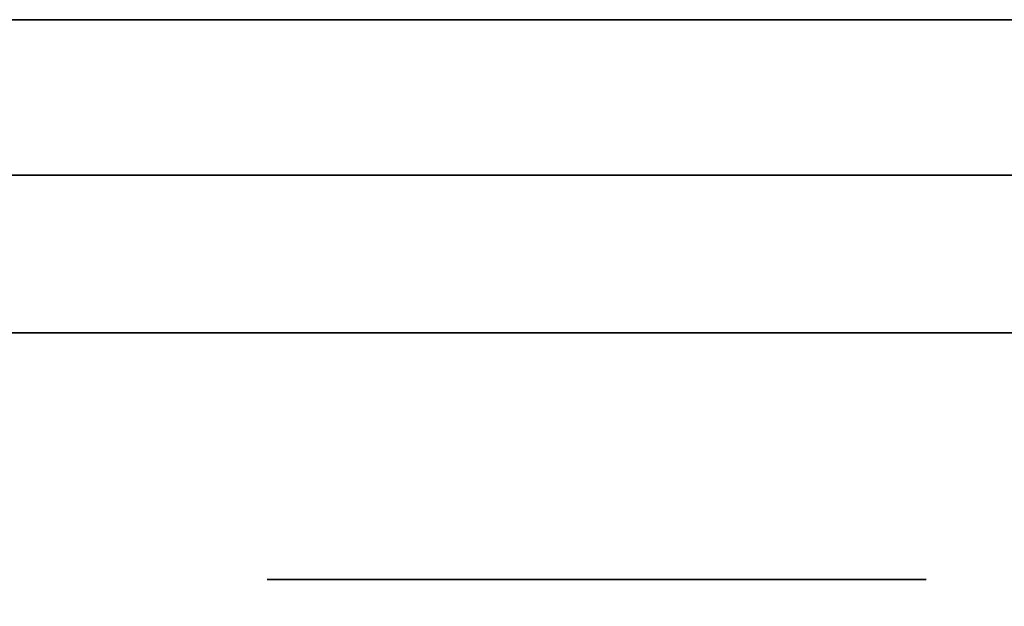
# Model space of a CAD drawing. Extents: x 413.3 to 457.5, y 5047.8 to 5050.
# Tile 597 of 656: x 447.2821 to 447.3221, y 5049.9044 to 5049.9282. Entities that reach past the tile are written whole.
import ezdxf

# ---------------------------------------------------------------- set-up
doc = ezdxf.new("R2010")
doc.units = 0
doc.header["$LTSCALE"] = 150
doc.header["$MEASUREMENT"] = 0
doc.layers.add('3DFACE_BOLT', color=7, linetype='CONTINUOUS')
doc.layers.add('3DFACE_SHAPE', color=7, linetype='CONTINUOUS')

msp = doc.modelspace()

# ---------------------------------------------------------------- linework, layer by layer
at = {"layer": '3DFACE_BOLT', "color": 1}
for points, invisible_edges in [([(447.297931, 5049.915459, -0.137472), (447.297539, 5049.915459, -0.135), (447.297931, 5049.965459, -0.137472)], 14), ([(447.297931, 5049.965459, -0.137472), (447.297539, 5049.915459, -0.135), (447.297539, 5049.965459, -0.135)], 3), ([(447.297539, 5049.915459, -0.135), (447.297931, 5049.915459, -0.132528), (447.297539, 5049.965459, -0.135)], 14), ([(447.297539, 5049.965459, -0.135), (447.297931, 5049.915459, -0.132528), (447.297931, 5049.965459, -0.132528)], 3), ([(447.297931, 5049.915459, -0.067472), (447.297539, 5049.915459, -0.065), (447.297931, 5049.965459, -0.067472)], 14), ([(447.297931, 5049.965459, -0.067472), (447.297539, 5049.915459, -0.065), (447.297539, 5049.965459, -0.065)], 3), ([(447.297539, 5049.915459, -0.065), (447.297931, 5049.915459, -0.062528), (447.297539, 5049.965459, -0.065)], 14), ([(447.297539, 5049.965459, -0.065), (447.297931, 5049.915459, -0.062528), (447.297931, 5049.965459, -0.062528)], 3), ([(447.299067, 5049.915459, -0.139702), (447.297931, 5049.915459, -0.137472), (447.299067, 5049.965459, -0.139702)], 14), ([(447.299067, 5049.965459, -0.139702), (447.297931, 5049.915459, -0.137472), (447.297931, 5049.965459, -0.137472)], 3), ([(447.297931, 5049.915459, -0.132528), (447.299067, 5049.915459, -0.130298), (447.297931, 5049.965459, -0.132528)], 14), ([(447.297931, 5049.965459, -0.132528), (447.299067, 5049.915459, -0.130298), (447.299067, 5049.965459, -0.130298)], 3), ([(447.299067, 5049.915459, -0.069702), (447.297931, 5049.915459, -0.067472), (447.299067, 5049.965459, -0.069702)], 14), ([(447.299067, 5049.965459, -0.069702), (447.297931, 5049.915459, -0.067472), (447.297931, 5049.965459, -0.067472)], 3), ([(447.297931, 5049.915459, -0.062528), (447.299067, 5049.915459, -0.060298), (447.297931, 5049.965459, -0.062528)], 14), ([(447.297931, 5049.965459, -0.062528), (447.299067, 5049.915459, -0.060298), (447.299067, 5049.965459, -0.060298)], 3), ([(447.300837, 5049.915459, -0.141472), (447.299067, 5049.915459, -0.139702), (447.300837, 5049.965459, -0.141472)], 14), ([(447.300837, 5049.965459, -0.141472), (447.299067, 5049.915459, -0.139702), (447.299067, 5049.965459, -0.139702)], 3), ([(447.299067, 5049.915459, -0.130298), (447.300837, 5049.915459, -0.128528), (447.299067, 5049.965459, -0.130298)], 14), ([(447.299067, 5049.965459, -0.130298), (447.300837, 5049.915459, -0.128528), (447.300837, 5049.965459, -0.128528)], 3), ([(447.300837, 5049.915459, -0.071472), (447.299067, 5049.915459, -0.069702), (447.300837, 5049.965459, -0.071472)], 14), ([(447.300837, 5049.965459, -0.071472), (447.299067, 5049.915459, -0.069702), (447.299067, 5049.965459, -0.069702)], 3), ([(447.299067, 5049.915459, -0.060298), (447.300837, 5049.915459, -0.058528), (447.299067, 5049.965459, -0.060298)], 14), ([(447.299067, 5049.965459, -0.060298), (447.300837, 5049.915459, -0.058528), (447.300837, 5049.965459, -0.058528)], 3), ([(447.303067, 5049.915459, -0.142608), (447.300837, 5049.915459, -0.141472), (447.303067, 5049.965459, -0.142608)], 14), ([(447.303067, 5049.965459, -0.142608), (447.300837, 5049.915459, -0.141472), (447.300837, 5049.965459, -0.141472)], 3), ([(447.300837, 5049.915459, -0.128528), (447.303067, 5049.915459, -0.127392), (447.300837, 5049.965459, -0.128528)], 14), ([(447.300837, 5049.965459, -0.128528), (447.303067, 5049.915459, -0.127392), (447.303067, 5049.965459, -0.127392)], 3), ([(447.303067, 5049.915459, -0.072608), (447.300837, 5049.915459, -0.071472), (447.303067, 5049.965459, -0.072608)], 14), ([(447.303067, 5049.965459, -0.072608), (447.300837, 5049.915459, -0.071472), (447.300837, 5049.965459, -0.071472)], 3), ([(447.300837, 5049.915459, -0.058528), (447.303067, 5049.915459, -0.057392), (447.300837, 5049.965459, -0.058528)], 14), ([(447.300837, 5049.965459, -0.058528), (447.303067, 5049.915459, -0.057392), (447.303067, 5049.965459, -0.057392)], 3), ([(447.305539, 5049.915459, -0.143), (447.303067, 5049.915459, -0.142608), (447.305539, 5049.965459, -0.143)], 14), ([(447.305539, 5049.965459, -0.143), (447.303067, 5049.915459, -0.142608), (447.303067, 5049.965459, -0.142608)], 3), ([(447.303067, 5049.915459, -0.127392), (447.305539, 5049.915459, -0.127), (447.303067, 5049.965459, -0.127392)], 14), ([(447.303067, 5049.965459, -0.127392), (447.305539, 5049.915459, -0.127), (447.305539, 5049.965459, -0.127)], 3), ([(447.305539, 5049.915459, -0.073), (447.303067, 5049.915459, -0.072608), (447.305539, 5049.965459, -0.073)], 14), ([(447.305539, 5049.965459, -0.073), (447.303067, 5049.915459, -0.072608), (447.303067, 5049.965459, -0.072608)], 3), ([(447.303067, 5049.915459, -0.057392), (447.305539, 5049.915459, -0.057), (447.303067, 5049.965459, -0.057392)], 14), ([(447.303067, 5049.965459, -0.057392), (447.305539, 5049.915459, -0.057), (447.305539, 5049.965459, -0.057)], 3), ([(447.308012, 5049.915459, -0.142608), (447.305539, 5049.915459, -0.143), (447.308012, 5049.965459, -0.142608)], 14), ([(447.308012, 5049.965459, -0.142608), (447.305539, 5049.915459, -0.143), (447.305539, 5049.965459, -0.143)], 3), ([(447.305539, 5049.915459, -0.127), (447.308012, 5049.915459, -0.127392), (447.305539, 5049.965459, -0.127)], 14), ([(447.305539, 5049.965459, -0.127), (447.308012, 5049.915459, -0.127392), (447.308012, 5049.965459, -0.127392)], 3), ([(447.308012, 5049.915459, -0.072608), (447.305539, 5049.915459, -0.073), (447.308012, 5049.965459, -0.072608)], 14), ([(447.308012, 5049.965459, -0.072608), (447.305539, 5049.915459, -0.073), (447.305539, 5049.965459, -0.073)], 3), ([(447.305539, 5049.915459, -0.057), (447.308012, 5049.915459, -0.057392), (447.305539, 5049.965459, -0.057)], 14), ([(447.305539, 5049.965459, -0.057), (447.308012, 5049.915459, -0.057392), (447.308012, 5049.965459, -0.057392)], 3), ([(447.310242, 5049.915459, -0.141472), (447.308012, 5049.915459, -0.142608), (447.310242, 5049.965459, -0.141472)], 14), ([(447.310242, 5049.965459, -0.141472), (447.308012, 5049.915459, -0.142608), (447.308012, 5049.965459, -0.142608)], 3), ([(447.308012, 5049.915459, -0.127392), (447.310242, 5049.915459, -0.128528), (447.308012, 5049.965459, -0.127392)], 14), ([(447.308012, 5049.965459, -0.127392), (447.310242, 5049.915459, -0.128528), (447.310242, 5049.965459, -0.128528)], 3), ([(447.310242, 5049.915459, -0.071472), (447.308012, 5049.915459, -0.072608), (447.310242, 5049.965459, -0.071472)], 14), ([(447.310242, 5049.965459, -0.071472), (447.308012, 5049.915459, -0.072608), (447.308012, 5049.965459, -0.072608)], 3), ([(447.308012, 5049.915459, -0.057392), (447.310242, 5049.915459, -0.058528), (447.308012, 5049.965459, -0.057392)], 14), ([(447.308012, 5049.965459, -0.057392), (447.310242, 5049.915459, -0.058528), (447.310242, 5049.965459, -0.058528)], 3), ([(447.312012, 5049.915459, -0.139702), (447.310242, 5049.915459, -0.141472), (447.312012, 5049.965459, -0.139702)], 14), ([(447.312012, 5049.965459, -0.139702), (447.310242, 5049.915459, -0.141472), (447.310242, 5049.965459, -0.141472)], 3), ([(447.310242, 5049.915459, -0.128528), (447.312012, 5049.915459, -0.130298), (447.310242, 5049.965459, -0.128528)], 14), ([(447.310242, 5049.965459, -0.128528), (447.312012, 5049.915459, -0.130298), (447.312012, 5049.965459, -0.130298)], 3), ([(447.312012, 5049.915459, -0.069702), (447.310242, 5049.915459, -0.071472), (447.312012, 5049.965459, -0.069702)], 14), ([(447.312012, 5049.965459, -0.069702), (447.310242, 5049.915459, -0.071472), (447.310242, 5049.965459, -0.071472)], 3), ([(447.310242, 5049.915459, -0.058528), (447.312012, 5049.915459, -0.060298), (447.310242, 5049.965459, -0.058528)], 14), ([(447.310242, 5049.965459, -0.058528), (447.312012, 5049.915459, -0.060298), (447.312012, 5049.965459, -0.060298)], 3), ([(447.313148, 5049.915459, -0.137472), (447.312012, 5049.915459, -0.139702), (447.313148, 5049.965459, -0.137472)], 14), ([(447.313148, 5049.965459, -0.137472), (447.312012, 5049.915459, -0.139702), (447.312012, 5049.965459, -0.139702)], 3), ([(447.312012, 5049.915459, -0.130298), (447.313148, 5049.915459, -0.132528), (447.312012, 5049.965459, -0.130298)], 14), ([(447.312012, 5049.965459, -0.130298), (447.313148, 5049.915459, -0.132528), (447.313148, 5049.965459, -0.132528)], 3), ([(447.313148, 5049.915459, -0.067472), (447.312012, 5049.915459, -0.069702), (447.313148, 5049.965459, -0.067472)], 14), ([(447.313148, 5049.965459, -0.067472), (447.312012, 5049.915459, -0.069702), (447.312012, 5049.965459, -0.069702)], 3), ([(447.312012, 5049.915459, -0.060298), (447.313148, 5049.915459, -0.062528), (447.312012, 5049.965459, -0.060298)], 14), ([(447.312012, 5049.965459, -0.060298), (447.313148, 5049.915459, -0.062528), (447.313148, 5049.965459, -0.062528)], 3), ([(447.313539, 5049.915459, -0.135), (447.313148, 5049.915459, -0.137472), (447.313539, 5049.965459, -0.135)], 14), ([(447.313539, 5049.965459, -0.135), (447.313148, 5049.915459, -0.137472), (447.313148, 5049.965459, -0.137472)], 3), ([(447.313148, 5049.915459, -0.132528), (447.313539, 5049.915459, -0.135), (447.313148, 5049.965459, -0.132528)], 14), ([(447.313148, 5049.965459, -0.132528), (447.313539, 5049.915459, -0.135), (447.313539, 5049.965459, -0.135)], 3), ([(447.313539, 5049.915459, -0.065), (447.313148, 5049.915459, -0.067472), (447.313539, 5049.965459, -0.065)], 14), ([(447.313539, 5049.965459, -0.065), (447.313148, 5049.915459, -0.067472), (447.313148, 5049.965459, -0.067472)], 3), ([(447.313148, 5049.915459, -0.062528), (447.313539, 5049.915459, -0.065), (447.313148, 5049.965459, -0.062528)], 14), ([(447.313148, 5049.965459, -0.062528), (447.313539, 5049.915459, -0.065), (447.313539, 5049.965459, -0.065)], 3), ([(447.298852, 5049.905459, -0.146583), (447.292164, 5049.905459, -0.135), (447.298852, 5049.915459, -0.146583)], 14), ([(447.298852, 5049.915459, -0.146583), (447.292164, 5049.905459, -0.135), (447.292164, 5049.915459, -0.135)], 3), ([(447.292164, 5049.905459, -0.135), (447.298852, 5049.905459, -0.123417), (447.292164, 5049.915459, -0.135)], 14), ([(447.292164, 5049.915459, -0.135), (447.298852, 5049.905459, -0.123417), (447.298852, 5049.915459, -0.123417)], 3), ([(447.298852, 5049.915459, -0.146583), (447.292164, 5049.915459, -0.135), (447.298852, 5049.915459, -0.123417)], 12), ([(447.298852, 5049.905459, -0.076583), (447.292164, 5049.905459, -0.065), (447.298852, 5049.915459, -0.076583)], 14), ([(447.298852, 5049.915459, -0.076583), (447.292164, 5049.905459, -0.065), (447.292164, 5049.915459, -0.065)], 3), ([(447.292164, 5049.905459, -0.065), (447.298852, 5049.905459, -0.053417), (447.292164, 5049.915459, -0.065)], 14), ([(447.292164, 5049.915459, -0.065), (447.298852, 5049.905459, -0.053417), (447.298852, 5049.915459, -0.053417)], 3), ([(447.298852, 5049.915459, -0.076583), (447.292164, 5049.915459, -0.065), (447.298852, 5049.915459, -0.053417)], 12), ([(447.297931, 5049.915459, -0.132528), (447.297539, 5049.915459, -0.135), (447.297931, 5049.915459, -0.137472)], 12), ([(447.297931, 5049.915459, -0.062528), (447.297539, 5049.915459, -0.065), (447.297931, 5049.915459, -0.067472)], 12), ([(447.299067, 5049.915459, -0.130298), (447.297931, 5049.915459, -0.132528), (447.299067, 5049.915459, -0.139702)], 14), ([(447.299067, 5049.915459, -0.139702), (447.297931, 5049.915459, -0.132528), (447.297931, 5049.915459, -0.137472)], 3), ([(447.299067, 5049.915459, -0.060298), (447.297931, 5049.915459, -0.062528), (447.299067, 5049.915459, -0.069702)], 14), ([(447.299067, 5049.915459, -0.069702), (447.297931, 5049.915459, -0.062528), (447.297931, 5049.915459, -0.067472)], 3), ([(447.312227, 5049.905459, -0.146583), (447.298852, 5049.905459, -0.146583), (447.312227, 5049.915459, -0.146583)], 14), ([(447.312227, 5049.915459, -0.146583), (447.298852, 5049.905459, -0.146583), (447.298852, 5049.915459, -0.146583)], 3), ([(447.298852, 5049.905459, -0.123417), (447.312227, 5049.905459, -0.123417), (447.298852, 5049.915459, -0.123417)], 14), ([(447.298852, 5049.915459, -0.123417), (447.312227, 5049.905459, -0.123417), (447.312227, 5049.915459, -0.123417)], 3), ([(447.312227, 5049.915459, -0.146583), (447.298852, 5049.915459, -0.146583), (447.312227, 5049.915459, -0.123417)], 14), ([(447.312227, 5049.915459, -0.123417), (447.298852, 5049.915459, -0.146583), (447.298852, 5049.915459, -0.123417)], 3), ([(447.312227, 5049.905459, -0.076583), (447.298852, 5049.905459, -0.076583), (447.312227, 5049.915459, -0.076583)], 14), ([(447.312227, 5049.915459, -0.076583), (447.298852, 5049.905459, -0.076583), (447.298852, 5049.915459, -0.076583)], 3), ([(447.298852, 5049.905459, -0.053417), (447.312227, 5049.905459, -0.053417), (447.298852, 5049.915459, -0.053417)], 14), ([(447.298852, 5049.915459, -0.053417), (447.312227, 5049.905459, -0.053417), (447.312227, 5049.915459, -0.053417)], 3), ([(447.312227, 5049.915459, -0.076583), (447.298852, 5049.915459, -0.076583), (447.312227, 5049.915459, -0.053417)], 14), ([(447.312227, 5049.915459, -0.053417), (447.298852, 5049.915459, -0.076583), (447.298852, 5049.915459, -0.053417)], 3), ([(447.300837, 5049.915459, -0.128528), (447.299067, 5049.915459, -0.130298), (447.300837, 5049.915459, -0.141472)], 14), ([(447.300837, 5049.915459, -0.141472), (447.299067, 5049.915459, -0.130298), (447.299067, 5049.915459, -0.139702)], 3), ([(447.300837, 5049.915459, -0.058528), (447.299067, 5049.915459, -0.060298), (447.300837, 5049.915459, -0.071472)], 14), ([(447.300837, 5049.915459, -0.071472), (447.299067, 5049.915459, -0.060298), (447.299067, 5049.915459, -0.069702)], 3), ([(447.303067, 5049.915459, -0.127392), (447.300837, 5049.915459, -0.128528), (447.303067, 5049.915459, -0.142608)], 14), ([(447.303067, 5049.915459, -0.142608), (447.300837, 5049.915459, -0.128528), (447.300837, 5049.915459, -0.141472)], 3), ([(447.303067, 5049.915459, -0.057392), (447.300837, 5049.915459, -0.058528), (447.303067, 5049.915459, -0.072608)], 14), ([(447.303067, 5049.915459, -0.072608), (447.300837, 5049.915459, -0.058528), (447.300837, 5049.915459, -0.071472)], 3), ([(447.305539, 5049.915459, -0.127), (447.303067, 5049.915459, -0.127392), (447.305539, 5049.915459, -0.143)], 14), ([(447.305539, 5049.915459, -0.143), (447.303067, 5049.915459, -0.127392), (447.303067, 5049.915459, -0.142608)], 3), ([(447.305539, 5049.915459, -0.057), (447.303067, 5049.915459, -0.057392), (447.305539, 5049.915459, -0.073)], 14), ([(447.305539, 5049.915459, -0.073), (447.303067, 5049.915459, -0.057392), (447.303067, 5049.915459, -0.072608)], 3), ([(447.308012, 5049.915459, -0.127392), (447.305539, 5049.915459, -0.127), (447.308012, 5049.915459, -0.142608)], 14), ([(447.308012, 5049.915459, -0.142608), (447.305539, 5049.915459, -0.127), (447.305539, 5049.915459, -0.143)], 3), ([(447.308012, 5049.915459, -0.057392), (447.305539, 5049.915459, -0.057), (447.308012, 5049.915459, -0.072608)], 14), ([(447.308012, 5049.915459, -0.072608), (447.305539, 5049.915459, -0.057), (447.305539, 5049.915459, -0.073)], 3), ([(447.310242, 5049.915459, -0.128528), (447.308012, 5049.915459, -0.127392), (447.310242, 5049.915459, -0.141472)], 14), ([(447.310242, 5049.915459, -0.141472), (447.308012, 5049.915459, -0.127392), (447.308012, 5049.915459, -0.142608)], 3), ([(447.310242, 5049.915459, -0.058528), (447.308012, 5049.915459, -0.057392), (447.310242, 5049.915459, -0.071472)], 14), ([(447.310242, 5049.915459, -0.071472), (447.308012, 5049.915459, -0.057392), (447.308012, 5049.915459, -0.072608)], 3), ([(447.312012, 5049.915459, -0.130298), (447.310242, 5049.915459, -0.128528), (447.312012, 5049.915459, -0.139702)], 14), ([(447.312012, 5049.915459, -0.139702), (447.310242, 5049.915459, -0.128528), (447.310242, 5049.915459, -0.141472)], 3), ([(447.312012, 5049.915459, -0.060298), (447.310242, 5049.915459, -0.058528), (447.312012, 5049.915459, -0.069702)], 14), ([(447.312012, 5049.915459, -0.069702), (447.310242, 5049.915459, -0.058528), (447.310242, 5049.915459, -0.071472)], 3), ([(447.313148, 5049.915459, -0.132528), (447.312012, 5049.915459, -0.130298), (447.313148, 5049.915459, -0.137472)], 14), ([(447.313148, 5049.915459, -0.137472), (447.312012, 5049.915459, -0.130298), (447.312012, 5049.915459, -0.139702)], 3), ([(447.313148, 5049.915459, -0.062528), (447.312012, 5049.915459, -0.060298), (447.313148, 5049.915459, -0.067472)], 14), ([(447.313148, 5049.915459, -0.067472), (447.312012, 5049.915459, -0.060298), (447.312012, 5049.915459, -0.069702)], 3), ([(447.318914, 5049.905459, -0.135), (447.312227, 5049.905459, -0.146583), (447.318914, 5049.915459, -0.135)], 14), ([(447.318914, 5049.915459, -0.135), (447.312227, 5049.905459, -0.146583), (447.312227, 5049.915459, -0.146583)], 3), ([(447.312227, 5049.905459, -0.123417), (447.318914, 5049.905459, -0.135), (447.312227, 5049.915459, -0.123417)], 14), ([(447.312227, 5049.915459, -0.123417), (447.318914, 5049.905459, -0.135), (447.318914, 5049.915459, -0.135)], 3), ([(447.318914, 5049.915459, -0.135), (447.312227, 5049.915459, -0.146583), (447.312227, 5049.915459, -0.123417)], 2), ([(447.318914, 5049.905459, -0.065), (447.312227, 5049.905459, -0.076583), (447.318914, 5049.915459, -0.065)], 14), ([(447.318914, 5049.915459, -0.065), (447.312227, 5049.905459, -0.076583), (447.312227, 5049.915459, -0.076583)], 3), ([(447.312227, 5049.905459, -0.053417), (447.318914, 5049.905459, -0.065), (447.312227, 5049.915459, -0.053417)], 14), ([(447.312227, 5049.915459, -0.053417), (447.318914, 5049.905459, -0.065), (447.318914, 5049.915459, -0.065)], 3), ([(447.318914, 5049.915459, -0.065), (447.312227, 5049.915459, -0.076583), (447.312227, 5049.915459, -0.053417)], 2), ([(447.313539, 5049.915459, -0.135), (447.313148, 5049.915459, -0.132528), (447.313148, 5049.915459, -0.137472)], 2), ([(447.313539, 5049.915459, -0.065), (447.313148, 5049.915459, -0.062528), (447.313148, 5049.915459, -0.067472)], 2), ([(447.298852, 5049.905459, -0.123417), (447.292164, 5049.905459, -0.135), (447.298852, 5049.905459, -0.146583)], 12), ([(447.298852, 5049.905459, -0.053417), (447.292164, 5049.905459, -0.065), (447.298852, 5049.905459, -0.076583)], 12), ([(447.312227, 5049.905459, -0.123417), (447.298852, 5049.905459, -0.123417), (447.312227, 5049.905459, -0.146583)], 14), ([(447.312227, 5049.905459, -0.146583), (447.298852, 5049.905459, -0.123417), (447.298852, 5049.905459, -0.146583)], 3), ([(447.312227, 5049.905459, -0.053417), (447.298852, 5049.905459, -0.053417), (447.312227, 5049.905459, -0.076583)], 14), ([(447.312227, 5049.905459, -0.076583), (447.298852, 5049.905459, -0.053417), (447.298852, 5049.905459, -0.076583)], 3), ([(447.318914, 5049.905459, -0.135), (447.312227, 5049.905459, -0.123417), (447.312227, 5049.905459, -0.146583)], 2), ([(447.318914, 5049.905459, -0.065), (447.312227, 5049.905459, -0.053417), (447.312227, 5049.905459, -0.076583)], 2)]:
    msp.add_3dface(points, dxfattribs=dict(at, invisible_edges=invisible_edges))
at = {"layer": '3DFACE_SHAPE', "color": 13}
for points, invisible_edges in [([(447.365539, 5050.025014, -0.1905), (447.26869, 5050.025153, -0.1905), (447.26554, 5047.825153, -0.1905)], 12), ([(447.26869, 5050.025153, -0.0095), (447.362442, 5047.861866, -0.0095), (447.26554, 5047.825153, -0.0095)], 3), ([(447.468689, 5050.024866), (447.26869, 5050.025153), (447.26554, 5047.825153)], 12), ([(447.26554, 5047.825153, -0.2), (447.26869, 5050.025153, -0.2), (447.465539, 5047.824866, -0.2)], 2), ([(447.365487, 5049.988164, -0.0095), (447.365306, 5049.861864, -0.0095), (447.26869, 5050.025153, -0.0095)], 14), ([(447.26869, 5050.025153, -0.0095), (447.365306, 5049.861864, -0.0095), (447.362623, 5047.988166, -0.0095)], 13), ([(447.362623, 5047.988166, -0.0095), (447.362442, 5047.861866, -0.0095), (447.26869, 5050.025153, -0.0095)], 14), ([(447.26869, 5050.025153, -0.2), (447.468689, 5050.024866, -0.2), (447.465539, 5047.824866, -0.2)], 12), ([(447.362389, 5047.825014, -0.1905), (447.365539, 5050.025014, -0.1905), (447.26554, 5047.825153, -0.1905)], 2), ([(447.465539, 5047.824866), (447.468689, 5050.024866), (447.26554, 5047.825153)], 2), ([(443.43785, 5049.928159, -0.05899), (443.431839, 5049.928159, -0.0565), (447.297039, 5049.928159, -0.065)], 14), ([(447.297039, 5049.928159, -0.065), (443.431839, 5049.928159, -0.0565), (447.299529, 5049.928159, -0.05899)], 15), ([(443.431839, 5049.928159, -0.0565), (447.268689, 5049.928159, -0.0095), (447.299529, 5049.928159, -0.05899)], 15), ([(443.43785, 5049.928159, -0.14101), (447.305539, 5049.928159, -0.1435), (443.431839, 5049.928159, -0.1435)], 3), ([(447.305539, 5049.928159, -0.1435), (443.468689, 5049.928159, -0.1905), (443.431839, 5049.928159, -0.1435)], 15), ([(443.43785, 5049.928159, -0.12899), (443.431839, 5049.928159, -0.1265), (447.299529, 5049.928159, -0.12899)], 14), ([(447.299529, 5049.928159, -0.12899), (443.431839, 5049.928159, -0.1265), (443.431839, 5049.928159, -0.0735)], 15), ([(447.299529, 5049.928159, -0.12899), (443.431839, 5049.928159, -0.0735), (447.305539, 5049.928159, -0.1265)], 3), ([(443.431839, 5049.928159, -0.0735), (443.43785, 5049.928159, -0.07101), (447.305539, 5049.928159, -0.1265)], 14), ([(443.440339, 5049.928159, -0.065), (443.43785, 5049.928159, -0.05899), (447.297039, 5049.928159, -0.065)], 14), ([(447.299529, 5049.928159, -0.14101), (447.305539, 5049.928159, -0.1435), (443.43785, 5049.928159, -0.14101)], 14), ([(443.43785, 5049.928159, -0.14101), (443.440339, 5049.928159, -0.135), (447.299529, 5049.928159, -0.14101)], 14), ([(443.440339, 5049.928159, -0.135), (443.43785, 5049.928159, -0.12899), (447.297039, 5049.928159, -0.135)], 14), ([(447.297039, 5049.928159, -0.135), (443.43785, 5049.928159, -0.12899), (447.299529, 5049.928159, -0.12899)], 3), ([(447.305539, 5049.928159, -0.1265), (443.43785, 5049.928159, -0.07101), (447.305539, 5049.928159, -0.0735)], 15), ([(443.43785, 5049.928159, -0.07101), (447.299529, 5049.928159, -0.07101), (447.305539, 5049.928159, -0.0735)], 13), ([(443.43785, 5049.928159, -0.07101), (443.440339, 5049.928159, -0.065), (447.299529, 5049.928159, -0.07101)], 14), ([(447.299529, 5049.928159, -0.14101), (443.440339, 5049.928159, -0.135), (447.297039, 5049.928159, -0.135)], 3), ([(443.440339, 5049.928159, -0.065), (447.297039, 5049.928159, -0.065), (447.299529, 5049.928159, -0.07101)], 13), ([(443.468689, 5049.928159, -0.1905), (447.305539, 5049.928159, -0.1435), (447.268689, 5049.928159, -0.1905)], 3), ([(447.299529, 5049.928159, -0.05899), (447.268689, 5049.928159, -0.0095), (447.305539, 5049.928159, -0.0565)], 3), ([(447.305539, 5049.928159, -0.0565), (447.268689, 5049.928159, -0.0095), (447.31155, 5049.928159, -0.05899)], 3), ([(447.268689, 5049.928159, -0.0095), (447.365539, 5049.928159, -0.0095), (447.31155, 5049.928159, -0.05899)], 14), ([(447.305539, 5049.928159, -0.1435), (447.31155, 5049.928159, -0.14101), (447.268689, 5049.928159, -0.1905)], 14), ([(447.268689, 5049.928159, -0.1905), (447.31155, 5049.928159, -0.14101), (447.365539, 5049.928159, -0.1905)], 3), ([(447.365539, 5049.928159, -0.1905), (447.365539, 5049.921859, -0.1905), (447.268689, 5049.928159, -0.1905)], 2), ([(447.365539, 5049.921859, -0.1905), (447.268689, 5049.921859, -0.1905), (447.268689, 5049.928159, -0.1905)], 12), ([(447.268689, 5049.921859, -0.0095), (447.305539, 5049.921859, -0.0095), (447.268689, 5049.928159, -0.0095)], 2), ([(447.305539, 5049.921859, -0.0095), (447.365539, 5049.921859, -0.0095), (447.268689, 5049.928159, -0.0095)], 14), ([(447.268689, 5049.928159, -0.0095), (447.365539, 5049.921859, -0.0095), (447.365539, 5049.928159, -0.0095)], 1), ([(447.297039, 5049.928159, -0.065), (447.297039, 5049.921859, -0.065), (447.299529, 5049.928159, -0.07101)], 3), ([(447.297039, 5049.921859, -0.065), (447.299529, 5049.921859, -0.07101), (447.299529, 5049.928159, -0.07101)], 14), ([(447.299529, 5049.928159, -0.05899), (447.299529, 5049.921859, -0.05899), (447.297039, 5049.928159, -0.065)], 3), ([(447.299529, 5049.921859, -0.05899), (447.297039, 5049.921859, -0.065), (447.297039, 5049.928159, -0.065)], 14), ([(447.299529, 5049.928159, -0.12899), (447.299529, 5049.921859, -0.12899), (447.297039, 5049.928159, -0.135)], 3), ([(447.299529, 5049.921859, -0.12899), (447.297039, 5049.921859, -0.135), (447.297039, 5049.928159, -0.135)], 14), ([(447.297039, 5049.928159, -0.135), (447.297039, 5049.921859, -0.135), (447.299529, 5049.928159, -0.14101)], 3), ([(447.297039, 5049.921859, -0.135), (447.299529, 5049.921859, -0.14101), (447.299529, 5049.928159, -0.14101)], 14), ([(447.299529, 5049.928159, -0.07101), (447.299529, 5049.921859, -0.07101), (447.305539, 5049.928159, -0.0735)], 3), ([(447.299529, 5049.921859, -0.07101), (447.305539, 5049.921859, -0.0735), (447.305539, 5049.928159, -0.0735)], 14), ([(447.305539, 5049.928159, -0.0565), (447.305539, 5049.921859, -0.0565), (447.299529, 5049.928159, -0.05899)], 3), ([(447.305539, 5049.921859, -0.0565), (447.299529, 5049.921859, -0.05899), (447.299529, 5049.928159, -0.05899)], 14), ([(447.305539, 5049.928159, -0.1265), (447.305539, 5049.921859, -0.1265), (447.299529, 5049.928159, -0.12899)], 3), ([(447.305539, 5049.921859, -0.1265), (447.299529, 5049.921859, -0.12899), (447.299529, 5049.928159, -0.12899)], 14), ([(447.299529, 5049.928159, -0.14101), (447.299529, 5049.921859, -0.14101), (447.305539, 5049.928159, -0.1435)], 3), ([(447.299529, 5049.921859, -0.14101), (447.305539, 5049.921859, -0.1435), (447.305539, 5049.928159, -0.1435)], 14), ([(447.305539, 5049.928159, -0.0735), (447.305539, 5049.921859, -0.0735), (447.31155, 5049.928159, -0.07101)], 3), ([(447.305539, 5049.921859, -0.0735), (447.31155, 5049.921859, -0.07101), (447.31155, 5049.928159, -0.07101)], 14), ([(447.31155, 5049.928159, -0.05899), (447.31155, 5049.921859, -0.05899), (447.305539, 5049.928159, -0.0565)], 3), ([(447.31155, 5049.921859, -0.05899), (447.305539, 5049.921859, -0.0565), (447.305539, 5049.928159, -0.0565)], 14), ([(447.31155, 5049.928159, -0.12899), (447.31155, 5049.921859, -0.12899), (447.305539, 5049.928159, -0.1265)], 3), ([(447.31155, 5049.921859, -0.12899), (447.305539, 5049.921859, -0.1265), (447.305539, 5049.928159, -0.1265)], 14), ([(447.305539, 5049.928159, -0.1435), (447.305539, 5049.921859, -0.1435), (447.31155, 5049.928159, -0.14101)], 3), ([(447.305539, 5049.921859, -0.1435), (447.31155, 5049.921859, -0.14101), (447.31155, 5049.928159, -0.14101)], 14), ([(447.31155, 5049.928159, -0.12899), (447.305539, 5049.928159, -0.1265), (447.31155, 5049.928159, -0.07101)], 14), ([(447.305539, 5049.928159, -0.1265), (447.305539, 5049.928159, -0.0735), (447.31155, 5049.928159, -0.07101)], 13), ([(447.31155, 5049.928159, -0.07101), (447.31155, 5049.921859, -0.07101), (447.314039, 5049.928159, -0.065)], 3), ([(447.31155, 5049.921859, -0.07101), (447.314039, 5049.921859, -0.065), (447.314039, 5049.928159, -0.065)], 14), ([(447.314039, 5049.928159, -0.065), (447.314039, 5049.921859, -0.065), (447.31155, 5049.928159, -0.05899)], 3), ([(447.314039, 5049.921859, -0.065), (447.31155, 5049.921859, -0.05899), (447.31155, 5049.928159, -0.05899)], 14), ([(447.31155, 5049.928159, -0.14101), (447.31155, 5049.921859, -0.14101), (447.314039, 5049.928159, -0.135)], 3), ([(447.31155, 5049.921859, -0.14101), (447.314039, 5049.921859, -0.135), (447.314039, 5049.928159, -0.135)], 14), ([(447.314039, 5049.928159, -0.135), (447.314039, 5049.921859, -0.135), (447.31155, 5049.928159, -0.12899)], 3), ([(447.314039, 5049.921859, -0.135), (447.31155, 5049.921859, -0.12899), (447.31155, 5049.928159, -0.12899)], 14), ([(447.365539, 5049.928159, -0.065), (447.314039, 5049.928159, -0.065), (447.31155, 5049.928159, -0.05899)], 13), ([(447.31155, 5049.928159, -0.05899), (447.365539, 5049.928159, -0.0095), (447.365539, 5049.928159, -0.065)], 13), ([(447.31155, 5049.928159, -0.14101), (447.365539, 5049.928159, -0.135), (447.365539, 5049.928159, -0.1905)], 13), ([(447.31155, 5049.928159, -0.14101), (447.314039, 5049.928159, -0.135), (447.365539, 5049.928159, -0.135)], 14), ([(447.31155, 5049.928159, -0.07101), (447.314039, 5049.928159, -0.065), (447.31155, 5049.928159, -0.12899)], 14), ([(447.314039, 5049.928159, -0.065), (447.365539, 5049.928159, -0.065), (447.31155, 5049.928159, -0.12899)], 15), ([(447.31155, 5049.928159, -0.12899), (447.365539, 5049.928159, -0.065), (447.314039, 5049.928159, -0.135)], 3), ([(447.365539, 5049.928159, -0.065), (447.365539, 5049.928159, -0.135), (447.314039, 5049.928159, -0.135)], 14), ([(443.43785, 5049.921859, -0.14101), (443.431839, 5049.921859, -0.1435), (447.299529, 5049.921859, -0.14101)], 14), ([(443.431839, 5049.921859, -0.1435), (443.468689, 5049.921859, -0.1905), (447.299529, 5049.921859, -0.14101)], 15), ([(443.43785, 5049.921859, -0.12899), (447.305539, 5049.921859, -0.0735), (443.431839, 5049.921859, -0.1265)], 3), ([(447.305539, 5049.921859, -0.0735), (447.299529, 5049.921859, -0.07101), (443.431839, 5049.921859, -0.1265)], 14), ([(443.431839, 5049.921859, -0.1265), (447.299529, 5049.921859, -0.07101), (443.431839, 5049.921859, -0.0735)], 15), ([(447.299529, 5049.921859, -0.07101), (443.43785, 5049.921859, -0.07101), (443.431839, 5049.921859, -0.0735)], 15), ([(447.305539, 5049.921859, -0.0565), (443.468689, 5049.921859, -0.0095), (443.43785, 5049.921859, -0.05899)], 15), ([(443.440339, 5049.921859, -0.065), (447.299529, 5049.921859, -0.05899), (443.43785, 5049.921859, -0.05899)], 3), ([(447.299529, 5049.921859, -0.05899), (447.305539, 5049.921859, -0.0565), (443.43785, 5049.921859, -0.05899)], 14), ([(447.299529, 5049.921859, -0.07101), (447.297039, 5049.921859, -0.065), (443.43785, 5049.921859, -0.07101)], 14), ([(447.297039, 5049.921859, -0.065), (443.440339, 5049.921859, -0.065), (443.43785, 5049.921859, -0.07101)], 13), ([(447.299529, 5049.921859, -0.14101), (447.297039, 5049.921859, -0.135), (443.43785, 5049.921859, -0.14101)], 14), ([(447.297039, 5049.921859, -0.135), (443.440339, 5049.921859, -0.135), (443.43785, 5049.921859, -0.14101)], 13), ([(447.299529, 5049.921859, -0.12899), (447.305539, 5049.921859, -0.1265), (443.43785, 5049.921859, -0.12899)], 14), ([(447.305539, 5049.921859, -0.1265), (447.305539, 5049.921859, -0.0735), (443.43785, 5049.921859, -0.12899)], 15), ([(443.43785, 5049.921859, -0.12899), (443.440339, 5049.921859, -0.135), (447.299529, 5049.921859, -0.12899)], 14), ([(447.297039, 5049.921859, -0.065), (447.299529, 5049.921859, -0.05899), (443.440339, 5049.921859, -0.065)], 14), ([(443.440339, 5049.921859, -0.135), (447.297039, 5049.921859, -0.135), (447.299529, 5049.921859, -0.12899)], 13), ([(447.268689, 5049.921859, -0.0095), (443.468689, 5049.921859, -0.0095), (447.305539, 5049.921859, -0.0565)], 14), ([(447.299529, 5049.921859, -0.14101), (443.468689, 5049.921859, -0.1905), (447.305539, 5049.921859, -0.1435)], 3), ([(443.468689, 5049.921859, -0.1905), (447.268689, 5049.921859, -0.1905), (447.305539, 5049.921859, -0.1435)], 14), ([(447.365539, 5049.921859, -0.03), (447.299529, 5049.921859, -0.05899), (447.263539, 5049.921859, -0.03)], 3), ([(447.299529, 5049.921859, -0.05899), (447.297039, 5049.921859, -0.065), (447.263539, 5049.921859, -0.03)], 14), ([(447.297039, 5049.921859, -0.135), (447.263539, 5049.921859, -0.03), (447.297039, 5049.921859, -0.065)], 15), ([(447.263539, 5049.921859, -0.03), (447.297039, 5049.921859, -0.135), (447.263539, 5049.921859, -0.17)], 3), ([(447.297039, 5049.921859, -0.135), (447.299529, 5049.921859, -0.14101), (447.263539, 5049.921859, -0.17)], 14), ([(447.299529, 5049.921859, -0.14101), (447.305539, 5049.921859, -0.1435), (447.263539, 5049.921859, -0.17)], 14), ([(447.305539, 5049.921859, -0.1435), (447.31155, 5049.921859, -0.14101), (447.263539, 5049.921859, -0.17)], 14), ([(447.263539, 5049.921859, -0.17), (447.31155, 5049.921859, -0.14101), (447.365539, 5049.921859, -0.17)], 3), ([(447.263539, 5049.915459, -0.03), (447.305539, 5049.915459, -0.03), (447.263539, 5049.921859, -0.03)], 2), ([(447.305539, 5049.915459, -0.03), (447.359139, 5049.915459, -0.03), (447.263539, 5049.921859, -0.03)], 14), ([(447.263539, 5049.921859, -0.03), (447.359139, 5049.915459, -0.03), (447.365539, 5049.921859, -0.03)], 3), ([(447.359139, 5049.915459, -0.17), (447.263539, 5049.921859, -0.17), (447.365539, 5049.921859, -0.17)], 13), ([(447.359139, 5049.915459, -0.17), (447.263539, 5049.915459, -0.17), (447.263539, 5049.921859, -0.17)], 12), ([(447.305539, 5049.921859, -0.0095), (447.268689, 5049.921859, -0.0095), (447.305539, 5049.921859, -0.0565)], 14), ([(447.365539, 5049.921859, -0.1905), (447.31155, 5049.921859, -0.14101), (447.268689, 5049.921859, -0.1905)], 3), ([(447.31155, 5049.921859, -0.14101), (447.305539, 5049.921859, -0.1435), (447.268689, 5049.921859, -0.1905)], 14), ([(447.299529, 5049.921859, -0.12899), (447.297039, 5049.921859, -0.135), (447.299529, 5049.921859, -0.07101)], 14), ([(447.299529, 5049.921859, -0.07101), (447.297039, 5049.921859, -0.135), (447.297039, 5049.921859, -0.065)], 3), ([(447.299529, 5049.915459, -0.14101), (447.299529, 5049.921859, -0.14101), (447.297039, 5049.915459, -0.135)], 3), ([(447.299529, 5049.921859, -0.14101), (447.297039, 5049.921859, -0.135), (447.297039, 5049.915459, -0.135)], 14), ([(447.297039, 5049.915459, -0.135), (447.297039, 5049.921859, -0.135), (447.299529, 5049.915459, -0.12899)], 3), ([(447.297039, 5049.921859, -0.135), (447.299529, 5049.921859, -0.12899), (447.299529, 5049.915459, -0.12899)], 14), ([(447.299529, 5049.915459, -0.07101), (447.299529, 5049.921859, -0.07101), (447.297039, 5049.915459, -0.065)], 3), ([(447.299529, 5049.921859, -0.07101), (447.297039, 5049.921859, -0.065), (447.297039, 5049.915459, -0.065)], 14), ([(447.297039, 5049.915459, -0.065), (447.297039, 5049.921859, -0.065), (447.299529, 5049.915459, -0.05899)], 3), ([(447.297039, 5049.921859, -0.065), (447.299529, 5049.921859, -0.05899), (447.299529, 5049.915459, -0.05899)], 14), ([(447.305539, 5049.921859, -0.0565), (447.299529, 5049.921859, -0.05899), (447.365539, 5049.921859, -0.03)], 14), ([(447.299529, 5049.921859, -0.07101), (447.305539, 5049.921859, -0.0735), (447.299529, 5049.921859, -0.12899)], 14), ([(447.305539, 5049.921859, -0.0735), (447.305539, 5049.921859, -0.1265), (447.299529, 5049.921859, -0.12899)], 13), ([(447.305539, 5049.915459, -0.1435), (447.305539, 5049.921859, -0.1435), (447.299529, 5049.915459, -0.14101)], 3), ([(447.305539, 5049.921859, -0.1435), (447.299529, 5049.921859, -0.14101), (447.299529, 5049.915459, -0.14101)], 14), ([(447.299529, 5049.915459, -0.12899), (447.299529, 5049.921859, -0.12899), (447.305539, 5049.915459, -0.1265)], 3), ([(447.299529, 5049.921859, -0.12899), (447.305539, 5049.921859, -0.1265), (447.305539, 5049.915459, -0.1265)], 14), ([(447.305539, 5049.915459, -0.0735), (447.305539, 5049.921859, -0.0735), (447.299529, 5049.915459, -0.07101)], 3), ([(447.305539, 5049.921859, -0.0735), (447.299529, 5049.921859, -0.07101), (447.299529, 5049.915459, -0.07101)], 14), ([(447.299529, 5049.915459, -0.05899), (447.299529, 5049.921859, -0.05899), (447.305539, 5049.915459, -0.0565)], 3), ([(447.299529, 5049.921859, -0.05899), (447.305539, 5049.921859, -0.0565), (447.305539, 5049.915459, -0.0565)], 14), ([(447.31155, 5049.921859, -0.05899), (447.305539, 5049.921859, -0.0565), (447.365539, 5049.921859, -0.065)], 14), ([(447.365539, 5049.921859, -0.065), (447.305539, 5049.921859, -0.0565), (447.365539, 5049.921859, -0.03)], 15), ([(447.31155, 5049.921859, -0.12899), (447.305539, 5049.921859, -0.1265), (447.31155, 5049.921859, -0.07101)], 14), ([(447.305539, 5049.921859, -0.1265), (447.305539, 5049.921859, -0.0735), (447.31155, 5049.921859, -0.07101)], 13), ([(447.31155, 5049.915459, -0.14101), (447.31155, 5049.921859, -0.14101), (447.305539, 5049.915459, -0.1435)], 3), ([(447.31155, 5049.921859, -0.14101), (447.305539, 5049.921859, -0.1435), (447.305539, 5049.915459, -0.1435)], 14), ([(447.305539, 5049.915459, -0.1265), (447.305539, 5049.921859, -0.1265), (447.31155, 5049.915459, -0.12899)], 3), ([(447.305539, 5049.921859, -0.1265), (447.31155, 5049.921859, -0.12899), (447.31155, 5049.915459, -0.12899)], 14), ([(447.31155, 5049.915459, -0.07101), (447.31155, 5049.921859, -0.07101), (447.305539, 5049.915459, -0.0735)], 3), ([(447.31155, 5049.921859, -0.07101), (447.305539, 5049.921859, -0.0735), (447.305539, 5049.915459, -0.0735)], 14), ([(447.305539, 5049.915459, -0.0565), (447.305539, 5049.921859, -0.0565), (447.31155, 5049.915459, -0.05899)], 3), ([(447.305539, 5049.921859, -0.0565), (447.31155, 5049.921859, -0.05899), (447.31155, 5049.915459, -0.05899)], 14), ([(447.305539, 5049.921859, -0.0565), (447.31155, 5049.921859, -0.05899), (447.305539, 5049.921859, -0.0095)], 14), ([(447.305539, 5049.921859, -0.0095), (447.31155, 5049.921859, -0.05899), (447.365539, 5049.921859, -0.0095)], 15), ([(447.31155, 5049.921859, -0.07101), (447.305539, 5049.921859, -0.0735), (447.31155, 5049.921859, -0.12899)], 14), ([(447.305539, 5049.921859, -0.0735), (447.305539, 5049.921859, -0.1265), (447.31155, 5049.921859, -0.12899)], 13), ([(447.314039, 5049.921859, -0.065), (447.31155, 5049.921859, -0.05899), (447.365539, 5049.921859, -0.065)], 14), ([(447.31155, 5049.921859, -0.14101), (447.365539, 5049.921859, -0.135), (447.365539, 5049.921859, -0.17)], 13), ([(447.31155, 5049.921859, -0.14101), (447.314039, 5049.921859, -0.135), (447.365539, 5049.921859, -0.135)], 14), ([(447.31155, 5049.921859, -0.07101), (447.314039, 5049.921859, -0.065), (447.31155, 5049.921859, -0.12899)], 14), ([(447.314039, 5049.921859, -0.065), (447.365539, 5049.921859, -0.065), (447.31155, 5049.921859, -0.12899)], 15), ([(447.31155, 5049.921859, -0.12899), (447.365539, 5049.921859, -0.065), (447.314039, 5049.921859, -0.135)], 3), ([(447.31155, 5049.915459, -0.12899), (447.31155, 5049.921859, -0.12899), (447.314039, 5049.915459, -0.135)], 3), ([(447.31155, 5049.921859, -0.12899), (447.314039, 5049.921859, -0.135), (447.314039, 5049.915459, -0.135)], 14), ([(447.314039, 5049.915459, -0.135), (447.314039, 5049.921859, -0.135), (447.31155, 5049.915459, -0.14101)], 3), ([(447.314039, 5049.921859, -0.135), (447.31155, 5049.921859, -0.14101), (447.31155, 5049.915459, -0.14101)], 14), ([(447.31155, 5049.915459, -0.05899), (447.31155, 5049.921859, -0.05899), (447.314039, 5049.915459, -0.065)], 3), ([(447.31155, 5049.921859, -0.05899), (447.314039, 5049.921859, -0.065), (447.314039, 5049.915459, -0.065)], 14), ([(447.314039, 5049.915459, -0.065), (447.314039, 5049.921859, -0.065), (447.31155, 5049.915459, -0.07101)], 3), ([(447.314039, 5049.921859, -0.065), (447.31155, 5049.921859, -0.07101), (447.31155, 5049.915459, -0.07101)], 14), ([(447.31155, 5049.921859, -0.05899), (447.314039, 5049.921859, -0.065), (447.365539, 5049.921859, -0.0095)], 14), ([(447.365539, 5049.921859, -0.0095), (447.314039, 5049.921859, -0.065), (447.31155, 5049.921859, -0.07101)], 13), ([(447.31155, 5049.921859, -0.12899), (447.314039, 5049.921859, -0.135), (447.31155, 5049.921859, -0.07101)], 14), ([(447.31155, 5049.921859, -0.07101), (447.314039, 5049.921859, -0.135), (447.365539, 5049.921859, -0.0095)], 15), ([(447.314039, 5049.921859, -0.135), (447.31155, 5049.921859, -0.14101), (447.365539, 5049.921859, -0.1905)], 14), ([(447.365539, 5049.921859, -0.065), (447.365539, 5049.921859, -0.135), (447.314039, 5049.921859, -0.135)], 14), ([(447.314039, 5049.921859, -0.135), (447.365539, 5049.921859, -0.1905), (447.365539, 5049.921859, -0.0095)], 13), ([(447.31155, 5049.915459, -0.14101), (447.263539, 5049.915459, -0.17), (447.359139, 5049.915459, -0.17)], 13), ([(447.31155, 5049.915459, -0.14101), (447.305539, 5049.915459, -0.1435), (447.263539, 5049.915459, -0.17)], 14), ([(447.305539, 5049.915459, -0.1435), (447.299529, 5049.915459, -0.14101), (447.263539, 5049.915459, -0.17)], 14), ([(447.263539, 5049.915459, -0.17), (447.299529, 5049.915459, -0.14101), (447.297039, 5049.915459, -0.135)], 13), ([(447.297039, 5049.915459, -0.065), (447.263539, 5049.915459, -0.17), (447.297039, 5049.915459, -0.135)], 15), ([(447.263539, 5049.915459, -0.17), (447.297039, 5049.915459, -0.065), (447.263539, 5049.915459, -0.03)], 3), ([(447.297039, 5049.915459, -0.065), (447.299529, 5049.915459, -0.05899), (447.263539, 5049.915459, -0.03)], 14), ([(447.263539, 5049.915459, -0.03), (447.299529, 5049.915459, -0.05899), (447.305539, 5049.915459, -0.03)], 3), ([(447.299529, 5049.915459, -0.07101), (447.297039, 5049.915459, -0.065), (447.299529, 5049.915459, -0.12899)], 14), ([(447.299529, 5049.915459, -0.12899), (447.297039, 5049.915459, -0.065), (447.297039, 5049.915459, -0.135)], 3), ([(447.299529, 5049.915459, -0.05899), (447.305539, 5049.915459, -0.0565), (447.305539, 5049.915459, -0.03)], 14), ([(447.299529, 5049.915459, -0.12899), (447.305539, 5049.915459, -0.1265), (447.299529, 5049.915459, -0.07101)], 14), ([(447.299529, 5049.915459, -0.07101), (447.305539, 5049.915459, -0.1265), (447.305539, 5049.915459, -0.0735)], 3), ([(447.305539, 5049.915459, -0.0565), (447.31155, 5049.915459, -0.05899), (447.305539, 5049.915459, -0.03)], 14), ([(447.305539, 5049.915459, -0.03), (447.31155, 5049.915459, -0.05899), (447.359139, 5049.915459, -0.03)], 15), ([(447.305539, 5049.915459, -0.1265), (447.31155, 5049.915459, -0.12899), (447.305539, 5049.915459, -0.0735)], 14), ([(447.305539, 5049.915459, -0.0735), (447.31155, 5049.915459, -0.12899), (447.31155, 5049.915459, -0.07101)], 3), ([(447.31155, 5049.915459, -0.05899), (447.314039, 5049.915459, -0.065), (447.359139, 5049.915459, -0.03)], 14), ([(447.31155, 5049.915459, -0.12899), (447.314039, 5049.915459, -0.135), (447.31155, 5049.915459, -0.07101)], 14), ([(447.31155, 5049.915459, -0.07101), (447.314039, 5049.915459, -0.135), (447.314039, 5049.915459, -0.065)], 3), ([(447.314039, 5049.915459, -0.135), (447.31155, 5049.915459, -0.14101), (447.359139, 5049.915459, -0.03)], 14), ([(447.359139, 5049.915459, -0.03), (447.31155, 5049.915459, -0.14101), (447.359139, 5049.915459, -0.17)], 3), ([(447.314039, 5049.915459, -0.135), (447.359139, 5049.915459, -0.03), (447.314039, 5049.915459, -0.065)], 15)]:
    msp.add_3dface(points, dxfattribs=dict(at, invisible_edges=invisible_edges))

doc.saveas('drawing.dxf')
